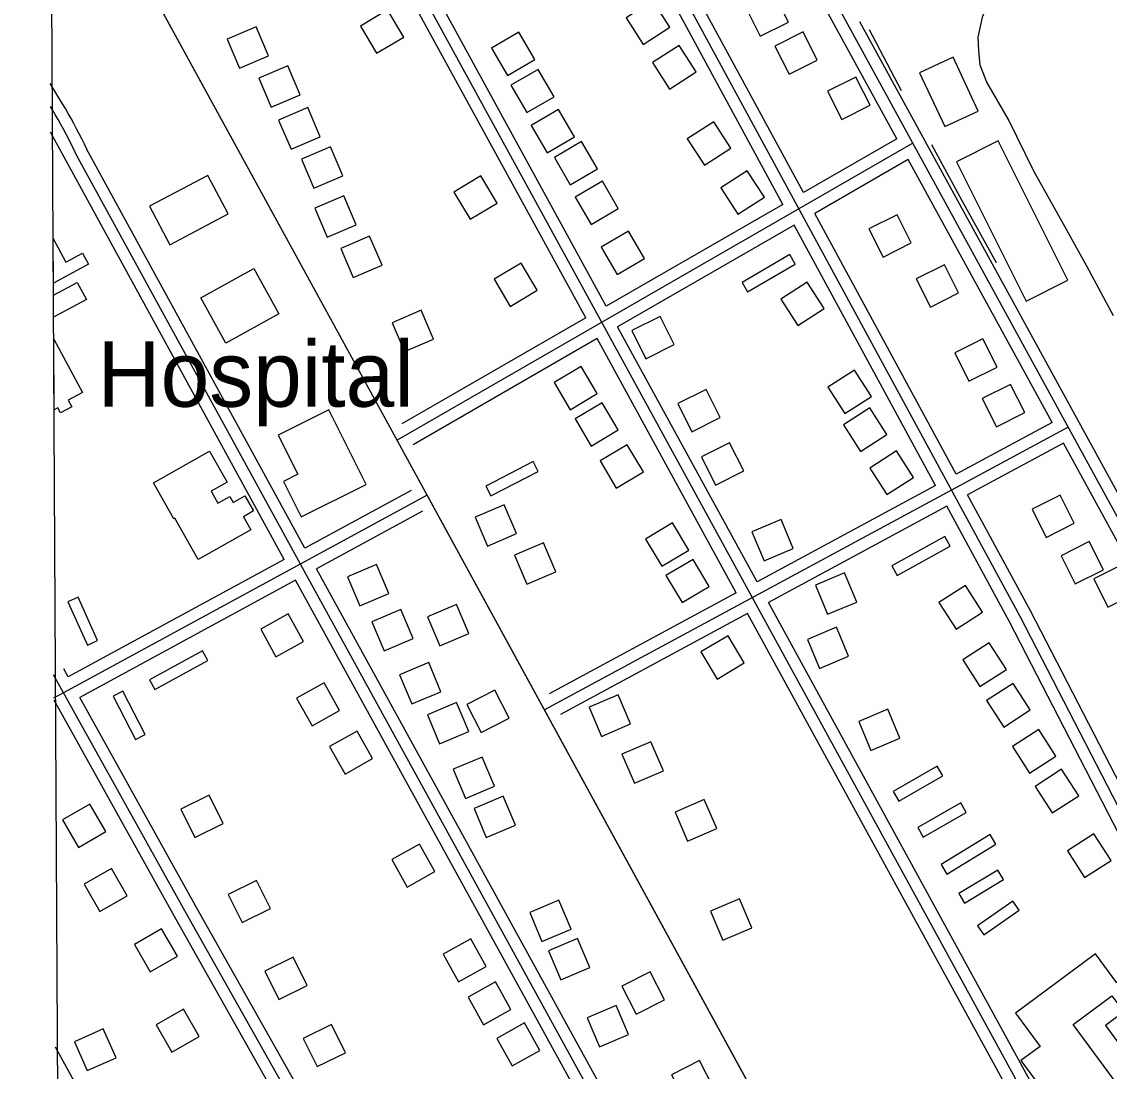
# Model space of a CAD drawing. Extents: x 3477039 to 3515015, y 546746 to 572297.
# Drawn here: x 3481169 to 3482547, y 562026 to 563356 of the extents above; entities that cross this region are included whole.
import ezdxf

# ---------------------------------------------------------------- set-up
doc = ezdxf.new("R2010")
doc.units = 0
for name, color, linetype in [('V-BLDG-IDEN', 7, 'Continuous'), ('V-BLDG-OTLN', 7, 'Continuous'), ('V-GRID-FRAM', 7, 'Continuous'), ('V-ROAD-CNTR', 7, 'Continuous'), ('V-TOPO-SHOR', 7, 'Continuous')]:
    doc.layers.add(name, color=color, linetype=linetype)

msp = doc.modelspace()

# ---------------------------------------------------------------- linework, layer by layer
at = {"layer": 'V-BLDG-OTLN'}
for p, q in [((3481208.7, 563025.1), (3481208.4, 563081.6)), ((3481208.4, 563081.6), (3481224.4, 563051.6)), ((3481224.4, 563051.6), (3481245.7, 563063.1)), ((3481245.7, 563063.1), (3481253.3, 563049)), ((3481253.3, 563049), (3481208.7, 563025.1)), ((3481208.8, 563009.7), (3481238.9, 563025.9)), ((3481238.9, 563025.9), (3481250.5, 563004.2)), ((3481208.9, 562981.9), (3481208.8, 563009.7)), ((3481250.5, 563004.2), (3481208.9, 562981.9)), ((3481209.6, 562864.6), (3481209.1, 562954.3)), ((3481209.1, 562954.3), (3481245.4, 562886.5)), ((3481245.4, 562886.5), (3481227.4, 562876.9)), ((3481227.4, 562876.9), (3481232, 562868.4)), ((3481214.1, 562867), (3481209.6, 562864.6)), ((3481217.5, 562860.7), (3481214.1, 562867)), ((3481232, 562868.4), (3481217.5, 562860.7))]:
    msp.add_line(p, q, dxfattribs=at)
for points in [[(3482140.1, 563356), (3482122.1, 563391.7), (3482086.4, 563373.8), (3482104.3, 563338.1)], [(3481652.6, 563337), (3481632.1, 563371.4), (3481597.7, 563350.9), (3481618.2, 563316.5)], [(3481989.8, 563349.4), (3481968.2, 563383), (3481934.6, 563361.4), (3481956.2, 563327.8)], [(3481428.8, 563334.4), (3481444.6, 563297.6), (3481481.3, 563313.4), (3481465.6, 563350.1)], [(3481764, 563322.9), (3481784.2, 563288.4), (3481818.7, 563308.6), (3481798.5, 563343.1)], [(3482176.7, 563307.8), (3482158.8, 563343.6), (3482123, 563325.6), (3482141, 563289.9)], [(3482023.2, 563292.8), (3482001.6, 563326.4), (3481967.9, 563304.8), (3481989.6, 563271.1)], [(3481468.9, 563284.9), (3481484.7, 563248.1), (3481521.5, 563263.9), (3481505.7, 563300.6)], [(3482380.7, 563243.3), (3482348.8, 563311.7), (3482306.4, 563291.9), (3482338.4, 563223.5)], [(3481788.4, 563275.9), (3481808.6, 563241.4), (3481843.1, 563261.5), (3481822.9, 563296.1)], [(3482243.5, 563250.6), (3482225.6, 563286.4), (3482189.8, 563268.4), (3482207.8, 563232.7)], [(3481494.1, 563231.8), (3481509.8, 563195), (3481546.6, 563210.8), (3481530.9, 563247.6)], [(3481814.2, 563225), (3481834.4, 563190.5), (3481868.9, 563210.7), (3481848.7, 563245.2)], [(3482067.3, 563196.1), (3482045.7, 563229.8), (3482012, 563208.2), (3482033.6, 563174.5)], [(3481843.5, 563184.3), (3481863.7, 563149.8), (3481898.2, 563170), (3481878, 563204.5)], [(3482494.2, 563028.8), (3482405.8, 563205.5), (3482353.1, 563179.1), (3482441.5, 563002.4)], [(3481523.1, 563182.3), (3481538.8, 563145.5), (3481575.6, 563161.3), (3481559.8, 563198)], [(3482109.6, 563134), (3482088, 563167.7), (3482054.4, 563146.1), (3482076, 563112.4)], [(3481404.4, 563161.7), (3481330.5, 563122.5), (3481356.3, 563073.9), (3481430.2, 563113.2)], [(3481770.9, 563126.7), (3481750.5, 563161.1), (3481716.1, 563140.6), (3481736.6, 563106.2)], [(3481869.8, 563134), (3481890, 563099.5), (3481924.5, 563119.7), (3481904.3, 563154.2)], [(3481539.8, 563120.1), (3481555.5, 563083.3), (3481592.3, 563099.1), (3481576.5, 563135.9)], [(3482295.8, 563076.1), (3482277.8, 563111.8), (3482242.1, 563093.9), (3482260, 563058.1)], [(3481572.7, 563069.1), (3481588.4, 563032.3), (3481625.2, 563048.1), (3481609.4, 563084.8)], [(3481902.9, 563070.8), (3481923.1, 563036.3), (3481957.6, 563056.4), (3481937.4, 563091)], [(3482148.8, 563049.2), (3482141.8, 563061.3), (3482081.3, 563026.1), (3482088.4, 563014)], [(3481494.3, 562986.1), (3481427.3, 562949.1), (3481395.5, 563006.7), (3481462.5, 563043.7)], [(3481821.9, 563016.2), (3481801.5, 563050.6), (3481767.1, 563030.1), (3481787.6, 562995.7)], [(3482355.7, 563012.8), (3482337.8, 563048.5), (3482302.1, 563030.6), (3482320, 562994.8)], [(3482185.6, 562992.9), (3482164, 563026.5), (3482130.3, 563004.9), (3482151.9, 562971.3)], [(3481637.8, 562975), (3481653.6, 562938.3), (3481690.4, 562954), (3481674.6, 562990.8)], [(3481941.7, 562965), (3481959.6, 562929.2), (3481995.4, 562947.2), (3481977.4, 562982.9)], [(3482404.6, 562918.8), (3482386.6, 562954.5), (3482350.9, 562936.6), (3482368.8, 562900.8)], [(3481897.9, 562885.1), (3481877.5, 562919.4), (3481843.1, 562899), (3481863.6, 562864.6)], [(3482245.4, 562881.3), (3482223.8, 562915), (3482190.1, 562893.3), (3482211.8, 562859.7)], [(3482000, 562872.6), (3482017.9, 562836.8), (3482053.7, 562854.8), (3482035.7, 562890.5)], [(3482439.5, 562861), (3482421.5, 562896.7), (3482385.8, 562878.8), (3482403.7, 562843)], [(3481924.5, 562839.1), (3481904, 562873.5), (3481869.7, 562853), (3481890.1, 562818.7)], [(3481605.1, 562770.1), (3481557.7, 562864.6), (3481493.5, 562832.5), (3481518.5, 562782.8), (3481500.3, 562773.7), (3481522.8, 562728.8)], [(3482265, 562833.4), (3482243.4, 562867), (3482209.7, 562845.4), (3482231.3, 562811.7)], [(3481956.3, 562785.9), (3481935.8, 562820.2), (3481901.4, 562799.7), (3481921.9, 562765.4)], [(3482029.9, 562804.8), (3482047.9, 562769.1), (3482083.6, 562787.1), (3482065.6, 562822.8)], [(3481335.6, 562772.1), (3481406.5, 562812.2), (3481428.8, 562772.8), (3481408.6, 562761.4), (3481417.2, 562746.1), (3481432.1, 562754.5), (3481436.3, 562747.2), (3481451.4, 562755.7), (3481462.3, 562736.4), (3481449.5, 562729.1), (3481458.8, 562712.6), (3481392.2, 562675), (3481362.7, 562727.3), (3481361.3, 562726.5)], [(3482298.5, 562778.7), (3482276.9, 562812.4), (3482243.2, 562790.7), (3482264.9, 562757.1)], [(3481823.1, 562786.6), (3481816.7, 562799), (3481756.6, 562768), (3481763, 562755.5)], [(3482502.4, 562720.8), (3482484.5, 562756.5), (3482448.8, 562738.6), (3482466.7, 562702.8)], [(3481743.1, 562728.6), (3481758.9, 562691.8), (3481795.6, 562707.6), (3481779.9, 562744.3)], [(3482093.9, 562710), (3482109.4, 562673.2), (3482146.3, 562688.7), (3482130.8, 562725.5)], [(3482013.9, 562686.8), (3481993.4, 562721.2), (3481959.1, 562700.7), (3481979.6, 562666.3)], [(3481792.9, 562680.2), (3481808.7, 562643.4), (3481845.5, 562659.2), (3481829.7, 562696)], [(3482345.2, 562691.7), (3482338.5, 562704), (3482271.3, 562667), (3482278, 562654.7)], [(3482539.3, 562661.8), (3482521.4, 562697.6), (3482485.6, 562679.7), (3482503.6, 562643.9)], [(3481581.3, 562653), (3481596.9, 562616.1), (3481633.7, 562631.7), (3481618.2, 562668.5)], [(3482039.7, 562640.6), (3482019.2, 562675), (3481984.9, 562654.5), (3482005.3, 562620.2)], [(3482580.8, 562632.4), (3482562.8, 562668.1), (3482527.1, 562650.2), (3482545, 562614.4)], [(3482174.3, 562642.3), (3482189.8, 562605.4), (3482226.7, 562620.9), (3482211.2, 562657.8)], [(3482386.2, 562608.3), (3482364.6, 562642), (3482330.9, 562620.3), (3482352.5, 562586.7)], [(3481251.7, 562566.3), (3481264.5, 562572), (3481239.9, 562627), (3481227.1, 562621.3)], [(3481612, 562596), (3481627.6, 562559.2), (3481664.4, 562574.7), (3481648.9, 562611.6)], [(3481682.7, 562602.2), (3481698.3, 562565.3), (3481735.1, 562580.9), (3481719.6, 562617.7)], [(3481525.7, 562571.1), (3481506.2, 562606), (3481471.3, 562586.6), (3481490.7, 562551.6)], [(3482164.1, 562573.5), (3482179.6, 562536.6), (3482216.4, 562552.2), (3482200.9, 562589)], [(3482084.1, 562543.7), (3482063.6, 562578), (3482029.3, 562557.6), (3482049.7, 562523.2)], [(3481404.3, 562546.8), (3481397.5, 562559.1), (3481330.3, 562522.4), (3481337, 562510.1)], [(3482416.3, 562535.5), (3482394.7, 562569.1), (3482361.1, 562547.5), (3482382.7, 562513.8)], [(3481647.3, 562528.5), (3481662.8, 562491.7), (3481699.7, 562507.2), (3481684.2, 562544.1)], [(3481571.3, 562483.5), (3481551.8, 562518.5), (3481516.9, 562499), (3481536.4, 562464.1)], [(3482446.5, 562484.1), (3482424.9, 562517.7), (3482391.3, 562496.1), (3482412.9, 562462.4)], [(3481312.5, 562446.6), (3481324.9, 562453), (3481296.8, 562508.1), (3481284.3, 562501.7)], [(3481786.4, 562473.8), (3481768.2, 562509.4), (3481732.6, 562491.1), (3481750.8, 562455.5)], [(3481887.4, 562487.5), (3481903.2, 562450.7), (3481939.9, 562466.5), (3481924.2, 562503.2)], [(3481682.6, 562478.1), (3481698.1, 562441.2), (3481735, 562456.8), (3481719.5, 562493.6)], [(3482229.2, 562469.7), (3482244.7, 562432.8), (3482281.5, 562448.4), (3482266, 562485.2)], [(3481613.2, 562422.4), (3481593.7, 562457.3), (3481558.7, 562437.9), (3481578.2, 562402.9)], [(3482479.2, 562425.7), (3482457.6, 562459.4), (3482424, 562437.7), (3482445.6, 562404.1)], [(3481929.2, 562428), (3481944.9, 562391.2), (3481981.7, 562407), (3481965.9, 562443.7)], [(3481715.3, 562409), (3481730.8, 562372.1), (3481767.7, 562387.7), (3481752.1, 562424.5)], [(3482335.7, 562400.7), (3482328.7, 562412.9), (3482273, 562380.7), (3482280, 562368.6)], [(3482508, 562375.2), (3482486.3, 562408.9), (3482452.7, 562387.3), (3482474.3, 562353.6)], [(3481275, 562330), (3481255, 562364.6), (3481220.3, 562344.7), (3481240.3, 562310)], [(3481370.3, 562358.3), (3481388, 562322.5), (3481423.9, 562340.2), (3481406.2, 562376.1)], [(3481741.7, 562359.3), (3481757.2, 562322.5), (3481794.1, 562338), (3481778.6, 562374.9)], [(3481996.6, 562354.7), (3482012.4, 562318), (3482049.2, 562333.7), (3482033.4, 562370.5)], [(3482365.4, 562354.2), (3482358.5, 562366.3), (3482304, 562335.3), (3482310.9, 562323.1)], [(3482402.9, 562314.2), (3482395.6, 562326.1), (3482333.5, 562288.1), (3482340.9, 562276.2)], [(3482549, 562293.3), (3482527.3, 562327), (3482493.7, 562305.4), (3482515.3, 562271.7)], [(3481691.9, 562279.2), (3481672.4, 562314.1), (3481637.5, 562294.6), (3481656.9, 562259.7)], [(3481302.3, 562248.4), (3481282.4, 562283.1), (3481247.7, 562263.2), (3481267.6, 562228.5)], [(3482412.8, 562269.2), (3482405.6, 562281.2), (3482355.9, 562251.3), (3482363.1, 562239.3)], [(3481430.2, 562250.4), (3481447.9, 562214.6), (3481483.8, 562232.3), (3481466.1, 562268.1)], [(3481812.2, 562227.5), (3481827.7, 562190.7), (3481864.6, 562206.2), (3481849, 562243.1)], [(3482041.2, 562229.1), (3482057, 562192.3), (3482093.7, 562208.1), (3482078, 562244.9)], [(3482432.6, 562230.3), (3482424.6, 562241.8), (3482379.9, 562210.6), (3482387.9, 562199.1)], [(3481365.8, 562171.9), (3481345.8, 562206.6), (3481311.2, 562186.7), (3481331.1, 562152)], [(3481756.9, 562159), (3481737.5, 562194), (3481702.5, 562174.5), (3481722, 562139.6)], [(3481835.9, 562179), (3481851.5, 562142.2), (3481888.3, 562157.7), (3481872.8, 562194.6)], [(3481476.5, 562152.9), (3481494.2, 562117), (3481530.1, 562134.7), (3481512.4, 562170.6)], [(3482568.8, 562047.6), (3482659.6, 562114.9), (3482628.8, 562156.4), (3482620, 562149.8), (3482602.9, 562172.8), (3482556.3, 562138.2), (3482529.1, 562174.9), (3482427.7, 562099.8), (3482459, 562057.5), (3482434.7, 562039.6), (3482516.7, 561928.8), (3482549.4, 561953), (3482528.6, 561981.1), (3482560.7, 562004.8), (3482501, 562085.5), (3482550.1, 562121.9), (3482565.2, 562101.4), (3482541.8, 562084)], [(3481982.9, 562116.8), (3481964.7, 562152.4), (3481929.1, 562134.2), (3481947.3, 562098.6)], [(3481788.5, 562104.5), (3481769, 562139.5), (3481734.1, 562120), (3481753.6, 562085.1)], [(3481393.5, 562070.2), (3481373.5, 562104.8), (3481338.9, 562084.9), (3481358.8, 562050.2)], [(3481885.1, 562094.1), (3481900.7, 562057.2), (3481937.5, 562072.7), (3481922, 562109.6)], [(3481235.2, 562063.5), (3481251.6, 562027), (3481288.1, 562043.4), (3481271.7, 562079.9)], [(3481525.2, 562067.9), (3481542.9, 562032), (3481578.8, 562049.7), (3481561.1, 562085.6)], [(3481825.1, 562052.4), (3481805.6, 562087.4), (3481770.7, 562067.9), (3481790.1, 562033)], [(3482045.7, 562004.2), (3482027.5, 562039.8), (3481991.9, 562021.5), (3482010.1, 561985.9)]]:
    msp.add_lwpolyline(points, close=True, dxfattribs=at)
at = {"layer": 'V-GRID-FRAM'}
msp.add_lwpolyline([(3481168.5, 570290.2), (3512800, 570478.9), (3512916.4, 552296.1), (3481269, 552107.3), (3481168.5, 570290.2)], dxfattribs=at)
at = {"layer": 'V-ROAD-CNTR'}
for points in [[(3482691.9, 562100), (3482655.1, 562173.2), (3482433.6, 562602.7), (3481486.7, 564348.3), (3481195.7, 564890.5)], [(3482821.3, 562245.9), (3481967.3, 563806.6), (3481639.2, 564408.1)], [(3482546, 561800.8), (3481900.2, 562981.5), (3481199.2, 564263)], [(3482277.6, 563208.2), (3481963.4, 563782.3)], [(3482159.2, 563140), (3481845.5, 563718.4)], [(3482133.2, 563125), (3481819.1, 563704.1)], [(3483184, 560023.6), (3482457.6, 561337), (3481630.4, 562851.4), (3481202.7, 563632.8)], [(3481689.5, 562743.3), (3481630.4, 562851.4), (3481216, 563608.4)], [(3481909.3, 562996.1), (3481590, 563579.9)], [(3481883.3, 562981.1), (3481563.6, 563565.6)], [(3482551.9, 562983.7), (3482518.2, 563046.7), (3482488.7, 563100), (3482451, 563167), (3482419, 563232.4), (3482391.6, 563280), (3482382.9, 563301.4), (3482381.4, 563319.8), (3482380.6, 563337.1), (3482386.3, 563363.9), (3482397.4, 563384.9), (3482411.9, 563404.3), (3482425, 563417.3), (3482447.1, 563431.2), (3482462.2, 563437.6)], [(3482635, 562617.7), (3482230.7, 563356.5)], [(3481251, 563194.8), (3481247.9, 563201.3), (3481244.7, 563207.9), (3481241.4, 563214.4), (3481238.1, 563220.8), (3481234.6, 563227.3), (3481231.1, 563233.7), (3481227.5, 563240), (3481223.9, 563246.4), (3481220.2, 563252.6), (3481204.6, 563278.3)], [(3481237.5, 563188.3), (3481234.4, 563194.8), (3481231.3, 563201.2), (3481228.1, 563207.5), (3481224.8, 563213.9), (3481221.4, 563220.1), (3481218, 563226.4), (3481214.5, 563232.6), (3481210.9, 563238.8), (3481207.3, 563244.9), (3481204.8, 563249.1)], [(3481501.1, 562675), (3481205, 563216.6)], [(3482277.6, 563208.2), (3482159.2, 563140)], [(3481527.4, 562689.3), (3481250.7, 563195.5)], [(3482297.8, 563202.5), (3481644.2, 562826.1)], [(3482243.9, 561353.6), (3481521.6, 562668.8), (3481237.5, 563188.3)], [(3482292, 563181.9), (3482173.5, 563113.6)], [(3482474.4, 562848.7), (3482292, 563181.9)], [(3482133.2, 563125), (3481909.3, 562996.1)], [(3482352.8, 562783.1), (3482173.5, 563113.6)], [(3482147.5, 563098.6), (3481923.7, 562969.7)], [(3482326.4, 562768.8), (3482147.5, 563098.6)], [(3481883.3, 562981.1), (3481650.1, 562846.7)], [(3482100.4, 562646.7), (3481923.7, 562969.7)], [(3481897.7, 562954.8), (3481664.4, 562820.4)], [(3482074, 562632.5), (3481897.7, 562954.8)], [(3482474.4, 562848.7), (3482352.8, 562783.1)], [(3482494.8, 562842.7), (3481831, 562484.2)], [(3482488.8, 562822.4), (3482367.2, 562756.7)], [(3482803.2, 562247.8), (3482488.8, 562822.4)], [(3482326.4, 562768.8), (3482100.4, 562646.7)], [(3481682.3, 562756.4), (3481221.5, 562506), (3481208.9, 562499.2)], [(3481661.9, 562762.4), (3481527.4, 562689.3)], [(3482695.2, 562126.7), (3482668.5, 562180), (3482446.9, 562609.7), (3482367.2, 562756.7)], [(3481676.3, 562736.1), (3481541.9, 562663)], [(3482392.7, 561455.9), (3481689.5, 562743.3)], [(3482340.8, 562742.5), (3482114.8, 562620.4)], [(3482675.3, 562099.5), (3482641.8, 562166.4), (3482420.4, 562595.7), (3482340.8, 562742.5)], [(3481501.1, 562675), (3481227.4, 562526.3)], [(3482249, 561375.5), (3481541.9, 562663)], [(3481515.5, 562648.7), (3481242, 562500)], [(3481941.6, 561872.9), (3481515.5, 562648.7)], [(3482074, 562632.5), (3481837, 562504.5)], [(3482544.8, 561834.2), (3482114.8, 562620.4)], [(3482088.4, 562606.2), (3481851.4, 562478.2)], [(3482529.2, 561800.2), (3482088.4, 562606.2)], [(3481968.5, 561176.4), (3481377.4, 562225.7), (3481208.8, 562528.8)], [(3481227.4, 562526.3), (3481221.9, 562536.1)], [(3481652.8, 561706.3), (3481364.3, 562218.4), (3481209.5, 562496.7)], [(3481678.8, 561721.2), (3481390.5, 562233.1), (3481242, 562500)], [(3481463.4, 561597), (3481211.4, 562056.9)]]:
    msp.add_lwpolyline(points, dxfattribs=at)
at = {"layer": 'V-TOPO-SHOR'}
msp.add_line((3482283.4, 563268.9), (3482242.8, 563346.1), dxfattribs=at)
msp.add_lwpolyline([(3482403.6, 563050.9), (3482360.1, 563129.3), (3482321.8, 563200.6)], dxfattribs=at)

# ---------------------------------------------------------------- texts
at = {"layer": 'V-BLDG-IDEN'}
msp.add_text('Hospital', height=83, dxfattribs=at).set_placement((3481264.3, 562868.5))

doc.saveas('drawing.dxf')
